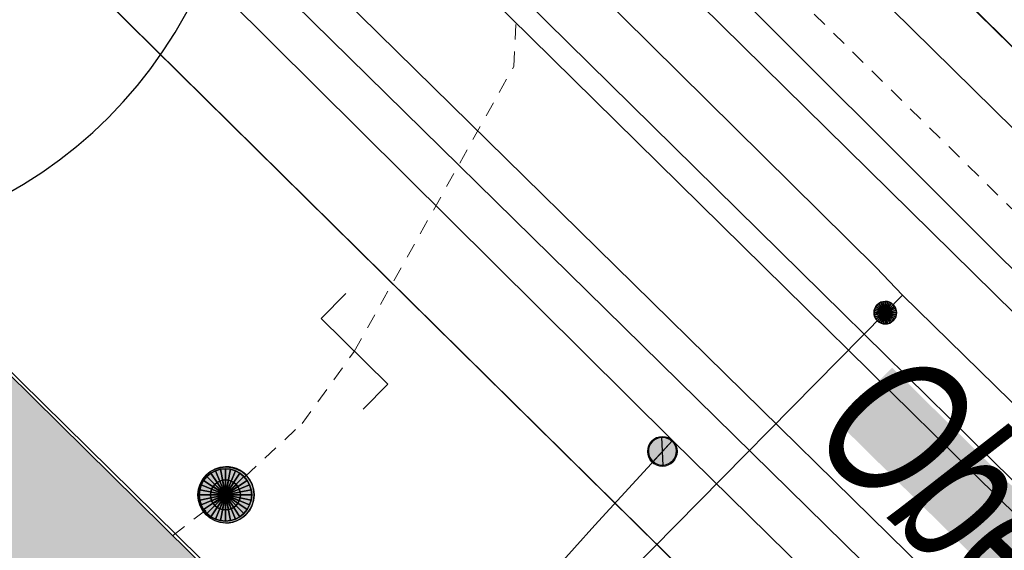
# Model space of a CAD drawing. Header units: metres. Extents: x 2695560 to 2696939, y 1260491 to 1262050.
# Tile 538 of 656: x 2695955.07 to 2695968.21, y 1261117.42 to 1261124.49. Entities that reach past the tile are written whole.
import ezdxf

# ---------------------------------------------------------------- set-up
doc = ezdxf.new("R2010")
doc.units = ezdxf.units.M
doc.linetypes.add('AUSGEZOGEN', pattern=[0])
doc.linetypes.add('VERDECKT2_S2', pattern=[0.36, 0.2, -0.16])
for name, color, linetype in [('XR$1$AV_Gebäudeflächen (BB)', 7, 'AUSGEZOGEN'), ('XR$1$AV_Linien (BB)', 7, 'AUSGEZOGEN'), ('XR$1$AV_Strassennamen', 7, 'AUSGEZOGEN'), ('XR$1$AW_LK_Schachtdeckel', 24, 'AUSGEZOGEN'), ('XR$1$AW_LK_Zwischenpunkt', 24, 'AUSGEZOGEN'), ('XR$1$GR_Baum', 94, 'AUSGEZOGEN'), ('XR$1$Liegenschaftsgrenzen', 7, 'AUSGEZOGEN'), ('XR$1$PFAW', 255, 'AUSGEZOGEN'), ('XR$1$PFWA', 255, 'AUSGEZOGEN'), ('XR$1$RP_Abstandslinie', 7, 'AUSGEZOGEN'), ('XR$1$WA_LK_Absperrarmatur', 171, 'AUSGEZOGEN')]:
    doc.layers.add(name, color=color, linetype=linetype)
for name, color, linetype, lineweight in [('XR$2$ABW-Linie-R-ungenau', 4, 'VERDECKT2_S2', 18), ('XR$2$ABW-LinieFlaeche-R-genau', 4, 'AUSGEZOGEN', 18), ('XR$2$ABW-Punkt', 6, 'AUSGEZOGEN', 18), ('XR$2$ELE-Flaeche-oberirdisch', 1, 'AUSGEZOGEN', 18), ('XR$2$ELE-Linie-ungenau', 1, 'VERDECKT2_S2', 18), ('XR$2$GAS-Linie-genau', 12, 'AUSGEZOGEN', 18), ('XR$2$GAS-Punkt', 12, 'AUSGEZOGEN', 18), ('XR$2$WAS-Linie-genau', 5, 'AUSGEZOGEN', 18), ('XR$2$WAS-LinieFlaeche-genau', 5, 'AUSGEZOGEN', 18), ('XR$2$WAS-Punkt', 5, 'AUSGEZOGEN', 18)]:
    doc.layers.add(name, color=color, linetype=linetype, lineweight=lineweight)
doc.styles.add('ARIAL', font='arial.ttf')

# ---------------------------------------------------------------- blocks, each defined once
blk = doc.blocks.new('WBGR1')
at = {"color": 94, "transparency": 33554687}
for radius, start, end in [(1, 90, 270), (1, 270, 90), (0.05, 90, 270), (0.05, 270, 90)]:
    blk.add_arc((0, 0), radius, start, end, dxfattribs=at)
blk = doc.blocks.new('BAW2093')
at = {"transparency": 33554687}
blk.add_lwpolyline([(-0.375, -0.5), (0, -0.5), (0, 0.5), (0.375, 0.5)], dxfattribs=at)
blk = doc.blocks.new('BAW2082')
at = {"layer": 'XR$1$PFAW', "transparency": 33554687}
blk.add_hatch(color=7, dxfattribs=at).paths.add_polyline_path([(0.509, -0.003), (0.499, 0.098), (0.469, 0.194), (0.42, 0.283), (0.354, 0.359), (0.274, 0.421), (0.183, 0.466), (0.085, 0.491), (-0.016, 0.496), (-0.116, 0.481), (-0.211, 0.446), (-0.297, 0.392), (-0.37, 0.323), (-0.428, 0.24), (-0.468, 0.147), (-0.488, 0.047), (-0.488, -0.054), (-0.468, -0.153), (-0.428, -0.246), (-0.37, -0.329), (-0.297, -0.398), (-0.211, -0.452), (-0.116, -0.487), (-0.016, -0.502), (0.085, -0.497), (0.183, -0.472), (0.274, -0.427), (0.354, -0.366), (0.42, -0.289), (0.469, -0.2), (0.499, -0.104)])
at = {"transparency": 33554687}
for start, end in [(91.1948, 268.8052), (268.8052, 91.1948)]:
    blk.add_arc((0.01, 0), 0.5, start, end, dxfattribs=at)
at = {"layer": 'XR$1$PFAW', "transparency": 33554687}
blk.add_circle((0.009, -0.003), 0.5, dxfattribs=at)
blk = doc.blocks.new('BWA2012')
at = {"layer": 'XR$1$PFWA', "transparency": 33554687}
blk.add_hatch(color=7, dxfattribs=at).paths.add_polyline_path([(0.5, 0), (0.49, 0.101), (0.459, 0.197), (0.41, 0.286), (0.344, 0.362), (0.264, 0.424), (0.174, 0.469), (0.076, 0.494), (-0.025, 0.499), (-0.125, 0.484), (-0.22, 0.449), (-0.306, 0.395), (-0.379, 0.326), (-0.437, 0.243), (-0.477, 0.15), (-0.497, 0.051), (-0.497, -0.051), (-0.477, -0.15), (-0.437, -0.243), (-0.379, -0.326), (-0.306, -0.395), (-0.22, -0.449), (-0.125, -0.484), (-0.025, -0.499), (0.076, -0.494), (0.174, -0.469), (0.264, -0.424), (0.344, -0.362), (0.41, -0.286), (0.459, -0.197), (0.49, -0.101)])
at = {"transparency": 33554687}
blk.add_line((0.354, 0.354), (-0.354, -0.354), dxfattribs=at)
for start, end in [(45, 225), (225, 45)]:
    blk.add_arc((0, 0), 0.5, start, end, dxfattribs=at)
at = {"layer": 'XR$1$PFWA', "transparency": 33554687}
blk.add_circle((0, 0), 0.5, dxfattribs=at)
blk = doc.blocks.new('GAS-BOGEN_VERTIKAL')
at = {"layer": 'XR$2$GAS-Punkt', "linetype": 'AUSGEZOGEN', "true_color": 0xc50000, "transparency": 33554687}
blk.add_hatch(color=12, dxfattribs=at).paths.add_polyline_path([(0, -150), (15, -149), (30, -147), (45, -143), (59, -138), (73, -131), (86, -123), (98, -114), (109, -103), (119, -92), (127, -79), (135, -66), (141, -52), (145, -38), (148, -23), (150, -8), (150, 8), (148, 23), (145, 38), (141, 52), (135, 66), (127, 79), (119, 92), (109, 103), (98, 114), (86, 123), (73, 131), (59, 138), (45, 143), (30, 147), (15, 149), (0, 150), (-15, 149), (-30, 147), (-45, 143), (-59, 138), (-73, 131), (-86, 123), (-98, 114), (-109, 103), (-119, 92), (-127, 79), (-135, 66), (-141, 52), (-145, 38), (-148, 23), (-150, 8), (-150, -8), (-148, -23), (-145, -38), (-141, -52), (-135, -66), (-127, -79), (-119, -92), (-109, -103), (-98, -114), (-86, -123), (-73, -131), (-59, -138), (-45, -143), (-30, -147), (-15, -149)])
at = {"layer": 'XR$2$GAS-Punkt', "linetype": 'AUSGEZOGEN', "lineweight": 25, "transparency": 33554687}
for points in [[(-57, 139, 2500), (0, 0, 2500), (-83, 125, 2500)], [(-57, 139), (0, 0), (-83, 125)], [(-57, 139, 2500), (-57, 139), (-83, 125), (-83, 125, 2500)], [(-29, 147, 2500), (0, 0, 2500), (-57, 139, 2500)], [(-29, 147), (0, 0), (-57, 139)], [(-29, 147, 2500), (-29, 147), (-57, 139), (-57, 139, 2500)], [(0, 150, 2500), (0, 0, 2500), (-29, 147, 2500)], [(0, 150), (0, 0), (-29, 147)], [(0, 150, 2500), (0, 150), (-29, 147), (-29, 147, 2500)], [(29, 147, 2500), (0, 0, 2500), (0, 150, 2500)], [(29, 147), (0, 0), (0, 150)], [(29, 147, 2500), (29, 147), (0, 150), (0, 150, 2500)], [(57, 139, 2500), (0, 0, 2500), (29, 147, 2500)], [(57, 139), (0, 0), (29, 147)], [(83, 125, 2500), (0, 0, 2500), (57, 139, 2500)], [(83, 125), (0, 0), (57, 139)], [(57, 139, 2500), (57, 139), (29, 147), (29, 147, 2500)], [(83, 125, 2500), (83, 125), (57, 139), (57, 139, 2500)], [(-147, 29, 2500), (0, 0, 2500), (-150, 0, 2500)], [(-147, 29), (0, 0), (-150, 0)], [(-147, 29, 2500), (-147, 29), (-150, 0), (-150, 0, 2500)], [(-150, 0, 2500), (0, 0, 2500), (-147, -29, 2500)], [(-150, 0), (0, 0), (-147, -29)], [(-139, 57, 2500), (0, 0, 2500), (-147, 29, 2500)], [(-139, 57), (0, 0), (-147, 29)], [(-139, 57, 2500), (-139, 57), (-147, 29), (-147, 29, 2500)], [(-147, -29, 2500), (0, 0, 2500), (-139, -57, 2500)], [(-147, -29), (0, 0), (-139, -57)], [(-125, 83, 2500), (0, 0, 2500), (-139, 57, 2500)], [(-125, 83), (0, 0), (-139, 57)], [(-125, 83, 2500), (-125, 83), (-139, 57), (-139, 57, 2500)], [(-139, -57, 2500), (0, 0, 2500), (-125, -83, 2500)], [(-139, -57), (0, 0), (-125, -83)], [(-106, 106, 2500), (0, 0, 2500), (-125, 83, 2500)], [(-106, 106), (0, 0), (-125, 83)], [(-106, 106, 2500), (-106, 106), (-125, 83), (-125, 83, 2500)], [(-125, -83, 2500), (0, 0, 2500), (-106, -106, 2500)], [(-125, -83), (0, 0), (-106, -106)], [(-83, 125, 2500), (0, 0, 2500), (-106, 106, 2500)], [(-83, 125), (0, 0), (-106, 106)], [(-83, 125, 2500), (-83, 125), (-106, 106), (-106, 106, 2500)], [(-106, -106, 2500), (0, 0, 2500), (-83, -125, 2500)], [(-106, -106), (0, 0), (-83, -125)], [(-83, -125, 2500), (0, 0, 2500), (-57, -139, 2500)], [(-83, -125), (0, 0), (-57, -139)], [(-57, -139, 2500), (0, 0, 2500), (-29, -147, 2500)], [(-57, -139), (0, 0), (-29, -147)], [(-29, -147, 2500), (0, 0, 2500), (0, -150, 2500)], [(-29, -147), (0, 0), (0, -150)], [(106, 106, 2500), (0, 0, 2500), (83, 125, 2500)], [(106, 106), (0, 0), (83, 125)], [(125, 83, 2500), (0, 0, 2500), (106, 106, 2500)], [(125, 83), (0, 0), (106, 106)], [(139, 57, 2500), (0, 0, 2500), (125, 83, 2500)], [(139, 57), (0, 0), (125, 83)], [(147, 29, 2500), (0, 0, 2500), (139, 57, 2500)], [(147, 29), (0, 0), (139, 57)], [(150, 0, 2500), (0, 0, 2500), (147, 29, 2500)], [(150, 0), (0, 0), (147, 29)], [(0, -150, 2500), (0, 0, 2500), (29, -147, 2500)], [(29, -147, 2500), (0, 0, 2500), (57, -139, 2500)], [(57, -139, 2500), (0, 0, 2500), (83, -125, 2500)], [(83, -125, 2500), (0, 0, 2500), (106, -106, 2500)], [(106, -106, 2500), (0, 0, 2500), (125, -83, 2500)], [(125, -83, 2500), (0, 0, 2500), (139, -57, 2500)], [(139, -57, 2500), (0, 0, 2500), (147, -29, 2500)], [(147, -29, 2500), (0, 0, 2500), (150, 0, 2500)], [(0, -150), (0, 0), (29, -147)], [(29, -147), (0, 0), (57, -139)], [(57, -139), (0, 0), (83, -125)], [(83, -125), (0, 0), (106, -106)], [(106, -106), (0, 0), (125, -83)], [(125, -83), (0, 0), (139, -57)], [(139, -57), (0, 0), (147, -29)], [(147, -29), (0, 0), (150, 0)], [(106, 106, 2500), (106, 106), (83, 125), (83, 125, 2500)], [(125, 83, 2500), (125, 83), (106, 106), (106, 106, 2500)], [(139, 57, 2500), (139, 57), (125, 83), (125, 83, 2500)], [(147, 29, 2500), (147, 29), (139, 57), (139, 57, 2500)], [(150, 0, 2500), (150, 0), (147, 29), (147, 29, 2500)], [(-150, 0, 2500), (-150, 0), (-147, -29), (-147, -29, 2500)], [(-147, -29, 2500), (-147, -29), (-139, -57), (-139, -57, 2500)], [(-139, -57, 2500), (-139, -57), (-125, -83), (-125, -83, 2500)], [(-125, -83, 2500), (-125, -83), (-106, -106), (-106, -106, 2500)], [(-106, -106, 2500), (-106, -106), (-83, -125), (-83, -125, 2500)], [(-83, -125, 2500), (-83, -125), (-57, -139), (-57, -139, 2500)], [(57, -139, 2500), (57, -139), (83, -125), (83, -125, 2500)], [(83, -125, 2500), (83, -125), (106, -106), (106, -106, 2500)], [(106, -106, 2500), (106, -106), (125, -83), (125, -83, 2500)], [(125, -83, 2500), (125, -83), (139, -57), (139, -57, 2500)], [(139, -57, 2500), (139, -57), (147, -29), (147, -29, 2500)], [(147, -29, 2500), (147, -29), (150, 0), (150, 0, 2500)], [(-57, -139, 2500), (-57, -139), (-29, -147), (-29, -147, 2500)], [(-29, -147, 2500), (-29, -147), (0, -150), (0, -150, 2500)], [(0, -150, 2500), (0, -150), (29, -147), (29, -147, 2500)], [(29, -147, 2500), (29, -147), (57, -139), (57, -139, 2500)]]:
    blk.add_3dface(points, dxfattribs=at)
blk = doc.blocks.new('WAS-ABSPERRORGAN')
at = {"layer": 'XR$2$WAS-Punkt', "linetype": 'AUSGEZOGEN', "transparency": 33554687}
for p, q in [((0, 200, 2500), (0, -200, 2500)), ((0, 0), (0, 0))]:
    blk.add_line(p, q, dxfattribs=at)
blk.add_circle((0, 0, 502500), 200, dxfattribs=at)
blk = doc.blocks.new('ABW-NORMSCHACHT_WEITERE')
at = {"layer": 'XR$2$ABW-Punkt', "linetype": 'AUSGEZOGEN', "lineweight": 25, "transparency": 33554687}
for points in [[(-141, 141, 2500), (0, 0, 2500), (-166, 111, 2500)], [(-141, 141), (0, 0), (-166, 111)], [(-141, 141, 2500), (-141, 141), (-166, 111), (-166, 111, 2500)], [(-111, 166, 2500), (0, 0, 2500), (-141, 141, 2500)], [(-111, 166), (0, 0), (-141, 141)], [(-111, 166, 2500), (-111, 166), (-141, 141), (-141, 141, 2500)], [(-77, 185, 2500), (0, 0, 2500), (-111, 166, 2500)], [(-77, 185), (0, 0), (-111, 166)], [(-77, 185, 2500), (-77, 185), (-111, 166), (-111, 166, 2500)], [(-39, 196, 2500), (0, 0, 2500), (-77, 185, 2500)], [(-39, 196), (0, 0), (-77, 185)], [(-39, 196, 2500), (-39, 196), (-77, 185), (-77, 185, 2500)], [(0, 200, 2500), (0, 0, 2500), (-39, 196, 2500)], [(0, 200), (0, 0), (-39, 196)], [(0, 200, 2500), (0, 200), (-39, 196), (-39, 196, 2500)], [(39, 196, 2500), (0, 0, 2500), (0, 200, 2500)], [(39, 196), (0, 0), (0, 200)], [(39, 196, 2500), (39, 196), (0, 200), (0, 200, 2500)], [(77, 185, 2500), (0, 0, 2500), (39, 196, 2500)], [(77, 185), (0, 0), (39, 196)], [(111, 166, 2500), (0, 0, 2500), (77, 185, 2500)], [(111, 166), (0, 0), (77, 185)], [(141, 141, 2500), (0, 0, 2500), (111, 166, 2500)], [(141, 141), (0, 0), (111, 166)], [(166, 111, 2500), (0, 0, 2500), (141, 141, 2500)], [(166, 111), (0, 0), (141, 141)], [(77, 185, 2500), (77, 185), (39, 196), (39, 196, 2500)], [(111, 166, 2500), (111, 166), (77, 185), (77, 185, 2500)], [(141, 141, 2500), (141, 141), (111, 166), (111, 166, 2500)], [(166, 111, 2500), (166, 111), (141, 141), (141, 141, 2500)], [(-196, 39, 2500), (0, 0, 2500), (-200, 0, 2500)], [(-196, 39), (0, 0), (-200, 0)], [(-196, 39, 2500), (-196, 39), (-200, 0), (-200, 0, 2500)], [(-200, 0, 2500), (0, 0, 2500), (-196, -39, 2500)], [(-200, 0), (0, 0), (-196, -39)], [(-185, 77, 2500), (0, 0, 2500), (-196, 39, 2500)], [(-185, 77), (0, 0), (-196, 39)], [(-185, 77, 2500), (-185, 77), (-196, 39), (-196, 39, 2500)], [(-196, -39, 2500), (0, 0, 2500), (-185, -77, 2500)], [(-196, -39), (0, 0), (-185, -77)], [(-166, 111, 2500), (0, 0, 2500), (-185, 77, 2500)], [(-166, 111), (0, 0), (-185, 77)], [(-166, 111, 2500), (-166, 111), (-185, 77), (-185, 77, 2500)], [(-185, -77, 2500), (0, 0, 2500), (-166, -111, 2500)], [(-185, -77), (0, 0), (-166, -111)], [(-166, -111, 2500), (0, 0, 2500), (-141, -141, 2500)], [(-166, -111), (0, 0), (-141, -141)], [(-141, -141, 2500), (0, 0, 2500), (-111, -166, 2500)], [(-141, -141), (0, 0), (-111, -166)], [(-111, -166, 2500), (0, 0, 2500), (-77, -185, 2500)], [(-111, -166), (0, 0), (-77, -185)], [(-77, -185, 2500), (0, 0, 2500), (-39, -196, 2500)], [(-77, -185), (0, 0), (-39, -196)], [(-39, -196, 2500), (0, 0, 2500), (0, -200, 2500)], [(-39, -196), (0, 0), (0, -200)], [(185, 77, 2500), (0, 0, 2500), (166, 111, 2500)], [(185, 77), (0, 0), (166, 111)], [(196, 39, 2500), (0, 0, 2500), (185, 77, 2500)], [(196, 39), (0, 0), (185, 77)], [(200, 0, 2500), (0, 0, 2500), (196, 39, 2500)], [(200, 0), (0, 0), (196, 39)], [(0, -200, 2500), (0, 0, 2500), (39, -196, 2500)], [(39, -196, 2500), (0, 0, 2500), (77, -185, 2500)], [(77, -185, 2500), (0, 0, 2500), (111, -166, 2500)], [(111, -166, 2500), (0, 0, 2500), (141, -141, 2500)], [(141, -141, 2500), (0, 0, 2500), (166, -111, 2500)], [(166, -111, 2500), (0, 0, 2500), (185, -77, 2500)], [(185, -77, 2500), (0, 0, 2500), (196, -39, 2500)], [(196, -39, 2500), (0, 0, 2500), (200, 0, 2500)], [(0, -200), (0, 0), (39, -196)], [(39, -196), (0, 0), (77, -185)], [(77, -185), (0, 0), (111, -166)], [(111, -166), (0, 0), (141, -141)], [(141, -141), (0, 0), (166, -111)], [(166, -111), (0, 0), (185, -77)], [(185, -77), (0, 0), (196, -39)], [(196, -39), (0, 0), (200, 0)], [(185, 77, 2500), (185, 77), (166, 111), (166, 111, 2500)], [(196, 39, 2500), (196, 39), (185, 77), (185, 77, 2500)], [(200, 0, 2500), (200, 0), (196, 39), (196, 39, 2500)], [(-200, 0, 2500), (-200, 0), (-196, -39), (-196, -39, 2500)], [(-196, -39, 2500), (-196, -39), (-185, -77), (-185, -77, 2500)], [(-185, -77, 2500), (-185, -77), (-166, -111), (-166, -111, 2500)], [(-166, -111, 2500), (-166, -111), (-141, -141), (-141, -141, 2500)], [(141, -141, 2500), (141, -141), (166, -111), (166, -111, 2500)], [(166, -111, 2500), (166, -111), (185, -77), (185, -77, 2500)], [(185, -77, 2500), (185, -77), (196, -39), (196, -39, 2500)], [(196, -39, 2500), (196, -39), (200, 0), (200, 0, 2500)], [(-141, -141, 2500), (-141, -141), (-111, -166), (-111, -166, 2500)], [(-111, -166, 2500), (-111, -166), (-77, -185), (-77, -185, 2500)], [(-77, -185, 2500), (-77, -185), (-39, -196), (-39, -196, 2500)], [(-39, -196, 2500), (-39, -196), (0, -200), (0, -200, 2500)], [(0, -200, 2500), (0, -200), (39, -196), (39, -196, 2500)], [(39, -196, 2500), (39, -196), (77, -185), (77, -185, 2500)], [(77, -185, 2500), (77, -185), (111, -166), (111, -166, 2500)], [(111, -166, 2500), (111, -166), (141, -141), (141, -141, 2500)]]:
    blk.add_3dface(points, dxfattribs=at)
blk = doc.blocks.new('ABW-DECKEL')
at = {"layer": 'XR$2$ABW-Punkt', "linetype": 'AUSGEZOGEN', "lineweight": 25, "transparency": 33554687}
for points in [[(-194, 291, 2500), (0, 0, 2500), (-247, 247, 2500)], [(-194, 291), (0, 0), (-247, 247)], [(-194, 291, 2500), (-194, 291), (-247, 247), (-247, 247, 2500)], [(-134, 323, 2500), (0, 0, 2500), (-194, 291, 2500)], [(-134, 323), (0, 0), (-194, 291)], [(-134, 323, 2500), (-134, 323), (-194, 291), (-194, 291, 2500)], [(-68, 343, 2500), (0, 0, 2500), (-134, 323, 2500)], [(-68, 343), (0, 0), (-134, 323)], [(-68, 343, 2500), (-68, 343), (-134, 323), (-134, 323, 2500)], [(0, 350, 2500), (0, 0, 2500), (-68, 343, 2500)], [(0, 350), (0, 0), (-68, 343)], [(0, 350, 2500), (0, 350), (-68, 343), (-68, 343, 2500)], [(68, 343, 2500), (0, 0, 2500), (0, 350, 2500)], [(68, 343), (0, 0), (0, 350)], [(68, 343, 2500), (68, 343), (0, 350), (0, 350, 2500)], [(134, 323, 2500), (0, 0, 2500), (68, 343, 2500)], [(134, 323), (0, 0), (68, 343)], [(194, 291, 2500), (0, 0, 2500), (134, 323, 2500)], [(194, 291), (0, 0), (134, 323)], [(247, 247, 2500), (0, 0, 2500), (194, 291, 2500)], [(247, 247), (0, 0), (194, 291)], [(134, 323, 2500), (134, 323), (68, 343), (68, 343, 2500)], [(194, 291, 2500), (194, 291), (134, 323), (134, 323, 2500)], [(247, 247, 2500), (247, 247), (194, 291), (194, 291, 2500)], [(-323, 134, 2500), (0, 0, 2500), (-343, 68, 2500)], [(-323, 134), (0, 0), (-343, 68)], [(-323, 134, 2500), (-323, 134), (-343, 68), (-343, 68, 2500)], [(-291, 194, 2500), (0, 0, 2500), (-323, 134, 2500)], [(-291, 194), (0, 0), (-323, 134)], [(-291, 194, 2500), (-291, 194), (-323, 134), (-323, 134, 2500)], [(-247, 247, 2500), (0, 0, 2500), (-291, 194, 2500)], [(-247, 247), (0, 0), (-291, 194)], [(-247, 247, 2500), (-247, 247), (-291, 194), (-291, 194, 2500)], [(291, 194, 2500), (0, 0, 2500), (247, 247, 2500)], [(291, 194), (0, 0), (247, 247)], [(323, 134, 2500), (0, 0, 2500), (291, 194, 2500)], [(323, 134), (0, 0), (291, 194)], [(343, 68, 2500), (0, 0, 2500), (323, 134, 2500)], [(343, 68), (0, 0), (323, 134)], [(291, 194, 2500), (291, 194), (247, 247), (247, 247, 2500)], [(323, 134, 2500), (323, 134), (291, 194), (291, 194, 2500)], [(343, 68, 2500), (343, 68), (323, 134), (323, 134, 2500)], [(-343, 68, 2500), (0, 0, 2500), (-350, 0, 2500)], [(-343, 68), (0, 0), (-350, 0)], [(-343, 68, 2500), (-343, 68), (-350, 0), (-350, 0, 2500)], [(-350, 0, 2500), (0, 0, 2500), (-343, -68, 2500)], [(-350, 0), (0, 0), (-343, -68)], [(-343, -68, 2500), (0, 0, 2500), (-323, -134, 2500)], [(-343, -68), (0, 0), (-323, -134)], [(-323, -134, 2500), (0, 0, 2500), (-291, -194, 2500)], [(-323, -134), (0, 0), (-291, -194)], [(-291, -194, 2500), (0, 0, 2500), (-247, -247, 2500)], [(-291, -194), (0, 0), (-247, -247)], [(-247, -247, 2500), (0, 0, 2500), (-194, -291, 2500)], [(-247, -247), (0, 0), (-194, -291)], [(-194, -291, 2500), (0, 0, 2500), (-134, -323, 2500)], [(-194, -291), (0, 0), (-134, -323)], [(-134, -323, 2500), (0, 0, 2500), (-68, -343, 2500)], [(-134, -323), (0, 0), (-68, -343)], [(-68, -343, 2500), (0, 0, 2500), (0, -350, 2500)], [(-68, -343), (0, 0), (0, -350)], [(350, 0, 2500), (0, 0, 2500), (343, 68, 2500)], [(350, 0), (0, 0), (343, 68)], [(0, -350, 2500), (0, 0, 2500), (68, -343, 2500)], [(68, -343, 2500), (0, 0, 2500), (134, -323, 2500)], [(134, -323, 2500), (0, 0, 2500), (194, -291, 2500)], [(194, -291, 2500), (0, 0, 2500), (247, -247, 2500)], [(247, -247, 2500), (0, 0, 2500), (291, -194, 2500)], [(291, -194, 2500), (0, 0, 2500), (323, -134, 2500)], [(323, -134, 2500), (0, 0, 2500), (343, -68, 2500)], [(343, -68, 2500), (0, 0, 2500), (350, 0, 2500)], [(0, -350), (0, 0), (68, -343)], [(68, -343), (0, 0), (134, -323)], [(134, -323), (0, 0), (194, -291)], [(194, -291), (0, 0), (247, -247)], [(247, -247), (0, 0), (291, -194)], [(291, -194), (0, 0), (323, -134)], [(323, -134), (0, 0), (343, -68)], [(343, -68), (0, 0), (350, 0)], [(350, 0, 2500), (350, 0), (343, 68), (343, 68, 2500)], [(-350, 0, 2500), (-350, 0), (-343, -68), (-343, -68, 2500)], [(-343, -68, 2500), (-343, -68), (-323, -134), (-323, -134, 2500)], [(323, -134, 2500), (323, -134), (343, -68), (343, -68, 2500)], [(343, -68, 2500), (343, -68), (350, 0), (350, 0, 2500)], [(-323, -134, 2500), (-323, -134), (-291, -194), (-291, -194, 2500)], [(-291, -194, 2500), (-291, -194), (-247, -247), (-247, -247, 2500)], [(-247, -247, 2500), (-247, -247), (-194, -291), (-194, -291, 2500)], [(194, -291, 2500), (194, -291), (247, -247), (247, -247, 2500)], [(247, -247, 2500), (247, -247), (291, -194), (291, -194, 2500)], [(291, -194, 2500), (291, -194), (323, -134), (323, -134, 2500)], [(-194, -291, 2500), (-194, -291), (-134, -323), (-134, -323, 2500)], [(-134, -323, 2500), (-134, -323), (-68, -343), (-68, -343, 2500)], [(-68, -343, 2500), (-68, -343), (0, -350), (0, -350, 2500)], [(0, -350, 2500), (0, -350), (68, -343), (68, -343, 2500)], [(68, -343, 2500), (68, -343), (134, -323), (134, -323, 2500)], [(134, -323, 2500), (134, -323), (194, -291), (194, -291, 2500)]]:
    blk.add_3dface(points, dxfattribs=at)

msp = doc.modelspace()

# ---------------------------------------------------------------- hatches: boundary and pattern name
at = {"transparency": 33554687}
msp.add_hatch(color=7, dxfattribs=at).paths.add_polyline_path([(2695966.712, 1261119.853), (2695965.99, 1261119.121), (2695976.616, 1261108.635), (2695977.338, 1261109.367)])
at = {"layer": 'XR$1$AV_Gebäudeflächen (BB)', "true_color": 0xd2d2d2, "transparency": 33554687}
msp.add_hatch(color=254, dxfattribs=at).paths.add_polyline_path([(2695957.97, 1261104), (2695964.37, 1261110.45), (2695952.791, 1261121.88), (2695946.41, 1261115.38)])

# ---------------------------------------------------------------- linework, layer by layer
at = {"layer": 'XR$1$AV_Linien (BB)', "color": 7, "linetype": 'AUSGEZOGEN', "transparency": 33554687}
for points in [[(2695912.345, 1261175.718), (2695926.4, 1261161.876), (2695940.15, 1261148.326), (2695941.253, 1261147.243), (2695955.207, 1261133.505), (2695970.589, 1261118.364), (2695983.966, 1261105.191), (2695997.573, 1261091.812), (2696011.38, 1261078.224), (2696025.663, 1261064.169), (2696031.79, 1261058.157), (2696031.913, 1261058.03)], [(2695982.62, 1261098.73), (2695967.5, 1261113.62), (2695952.41, 1261128.51), (2695937.09, 1261143.57), (2695922.09, 1261158.38), (2695908.38, 1261171.91)], [(2695953.42, 1261138.803), (2695957.44, 1261134.86), (2695971.7, 1261120.8), (2695985.94, 1261106.78), (2695989.889, 1261102.889)], [(2695957.97, 1261104), (2695946.41, 1261115.38), (2695952.791, 1261121.88), (2695964.37, 1261110.45)]]:
    msp.add_lwpolyline(points, dxfattribs=at)
at = {"layer": 'XR$1$Liegenschaftsgrenzen', "color": 7, "linetype": 'AUSGEZOGEN', "transparency": 33554687}
for p, q in [((2695929.22, 1261162.61), (2695971.7, 1261120.8)), ((2695952.41, 1261128.51), (2695967.5, 1261113.62))]:
    msp.add_line(p, q, dxfattribs=at)
at = {"layer": 'XR$1$RP_Abstandslinie', "color": 7, "linetype": 'AUSGEZOGEN', "transparency": 33554687}
msp.add_lwpolyline([(2696023.31, 1261052.48), (2695984.53, 1261090.67), (2695946.06, 1261128.56), (2695905.1, 1261168.89)], dxfattribs=at)
at = {"layer": 'XR$2$ABW-Linie-R-ungenau', "linetype": 'VERDECKT2_S2', "transparency": 33554687}
msp.add_line((2695957.113, 1261117.61), (2695957.818, 1261118.155), dxfattribs=at)
for points in [[(2695959.537, 1261120.069), (2695961.664, 1261123.869), (2695961.695, 1261124.454)], [(2695957.818, 1261118.155), (2695958.84, 1261119.107), (2695959.537, 1261120.069)]]:
    msp.add_lwpolyline(points, dxfattribs=at)
at = {"layer": 'XR$2$ABW-LinieFlaeche-R-genau', "linetype": 'AUSGEZOGEN', "transparency": 33554687}
msp.add_lwpolyline([(2696011.323, 1261075.612), (2695960.483, 1261125.647), (2695960.693, 1261125.861), (2696011.533, 1261075.826), (2696011.323, 1261075.612)], close=True, dxfattribs=at)
at = {"layer": 'XR$2$ELE-Flaeche-oberirdisch', "transparency": 33554687}
msp.add_lwpolyline([(2695978.887, 1261112.616), (2695970.243, 1261121.159), (2695961.808, 1261129.46), (2695953.036, 1261138.091), (2695944.439, 1261146.547), (2695935.551, 1261155.294), (2695931.042, 1261159.731), (2695917.781, 1261172.926), (2695914.461, 1261176.26), (2695914.318, 1261176.12), (2695914.058, 1261175.859), (2695913.867, 1261175.669), (2695913.654, 1261175.458), (2695916.861, 1261172.011), (2695930.107, 1261158.78), (2695934.67, 1261154.398), (2695943.494, 1261145.587), (2695952.134, 1261137.172), (2695960.919, 1261128.558), (2695969.292, 1261120.195), (2695977.982, 1261111.698)], dxfattribs=at)
at = {"layer": 'XR$2$ELE-Linie-ungenau', "linetype": 'VERDECKT2_S2', "transparency": 33554687}
msp.add_lwpolyline([(2696030.717, 1261060.528), (2695916.23, 1261173.248), (2695914.65, 1261174.998), (2695913.151, 1261176.828), (2695910.381, 1261181.698), (2695909.521, 1261182.888), (2695908.821, 1261184.158), (2695908.281, 1261185.818), (2695907.991, 1261187.528), (2695907.991, 1261189.028), (2695908.301, 1261190.738), (2695908.851, 1261192.348), (2695909.521, 1261193.618), (2695910.381, 1261194.698), (2695911.441, 1261195.868), (2695916.234, 1261200.521)], dxfattribs=at)
at = {"layer": 'XR$2$GAS-Linie-genau', "linetype": 'AUSGEZOGEN', "transparency": 33554687}
for p, q in [((2695966.849, 1261120.818), (2695966.621, 1261120.586)), ((2695966.621, 1261120.586), (2695960.871, 1261114.756))]:
    msp.add_line(p, q, dxfattribs=at)
for points in [[(2695966.849, 1261120.818), (2695966.499, 1261121.188), (2695943.929, 1261143.488)], [(2696035.306, 1261053.778), (2696025.35, 1261063.54), (2696000.588, 1261087.818), (2695966.849, 1261120.818)]]:
    msp.add_lwpolyline(points, dxfattribs=at)
at = {"layer": 'XR$2$WAS-Linie-genau', "linetype": 'AUSGEZOGEN', "transparency": 33554687}
for p, q in [((2695963.782, 1261118.882), (2695945.494, 1261137.036)), ((2695963.782, 1261118.882), (2695963.647, 1261118.735)), ((2695967.554, 1261115.177), (2695963.782, 1261118.882))]:
    msp.add_line(p, q, dxfattribs=at)
msp.add_lwpolyline([(2695963.647, 1261118.735), (2695962.748, 1261117.753), (2695960.035, 1261114.726)], dxfattribs=at)
at = {"layer": 'XR$2$WAS-LinieFlaeche-genau', "linetype": 'AUSGEZOGEN', "transparency": 33554687}
msp.add_lwpolyline([(2695914.842, 1261168.499), (2695968.13, 1261116.189), (2695967.78, 1261115.833), (2695914.492, 1261168.143), (2695914.842, 1261168.499)], close=True, dxfattribs=at)

# ---------------------------------------------------------------- block references
at = {"layer": 'XR$1$AW_LK_Schachtdeckel', "color": 24, "linetype": 'AUSGEZOGEN', "lineweight": -3, "transparency": 33554687, "xscale": 0.7499999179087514, "yscale": 0.7499999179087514}
msp.add_blockref('BAW2082', (2695957.819, 1261118.157), dxfattribs=at)
at = {"layer": 'XR$1$AW_LK_Zwischenpunkt', "color": 24, "linetype": 'AUSGEZOGEN', "lineweight": -3, "transparency": 33554687, "xscale": 1.250000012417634, "yscale": 1.250000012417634, "rotation": 225.4136750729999}
msp.add_blockref('BAW2093', (2695959.538, 1261120.071), dxfattribs=at)
at = {"layer": 'XR$1$GR_Baum', "color": 94, "linetype": 'AUSGEZOGEN', "lineweight": -3, "transparency": 33554687, "xscale": 6.006992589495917, "yscale": 6.006992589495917}
msp.add_blockref('WBGR1', (2695952.008, 1261127.437), dxfattribs=at)
at = {"layer": 'XR$1$WA_LK_Absperrarmatur', "color": 171, "linetype": 'AUSGEZOGEN', "lineweight": -3, "transparency": 33554687, "xscale": 0.374999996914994, "yscale": 0.374999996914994, "rotation": 227.5148419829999}
msp.add_blockref('BWA2012', (2695963.648, 1261118.737), dxfattribs=at)
at = {"layer": 'XR$2$ABW-Punkt', "color": 6, "linetype": 'AUSGEZOGEN', "lineweight": 18, "transparency": 33554687, "xscale": 0.001, "yscale": 0.001, "zscale": 0.001, "rotation": 360}
for name in ['ABW-DECKEL', 'ABW-NORMSCHACHT_WEITERE']:
    msp.add_blockref(name, (2695957.818, 1261118.155), dxfattribs=at)
at = {"layer": 'XR$2$GAS-Punkt', "color": 12, "linetype": 'AUSGEZOGEN', "lineweight": 18, "transparency": 33554687, "xscale": 0.001, "yscale": 0.001, "zscale": 0.001, "rotation": 135.4}
msp.add_blockref('GAS-BOGEN_VERTIKAL', (2695966.621, 1261120.586), dxfattribs=at)
at = {"layer": 'XR$2$WAS-Punkt', "color": 5, "linetype": 'AUSGEZOGEN', "lineweight": 18, "transparency": 33554687, "xscale": 0.001, "yscale": 0.001, "zscale": 0.001, "rotation": 137.6}
msp.add_blockref('WAS-ABSPERRORGAN', (2695963.647, 1261118.735), dxfattribs=at)

# ---------------------------------------------------------------- texts
at = {"layer": 'XR$1$AV_Strassennamen', "color": 7, "transparency": 33554687, "insert": (2695971.657, 1261114.237), "char_height": 1.93684, "width": 20.02306, "attachment_point": 5, "rotation": 315.3816, "style": 'ARIAL'}
msp.add_mtext('\\A1;{\\fArial|i1|b0;\\H1.936838;\\W0.700000;\\C7;Obere \\W0.490000;Schöntalstrasse}\\P', dxfattribs=at)

doc.saveas('drawing.dxf')
